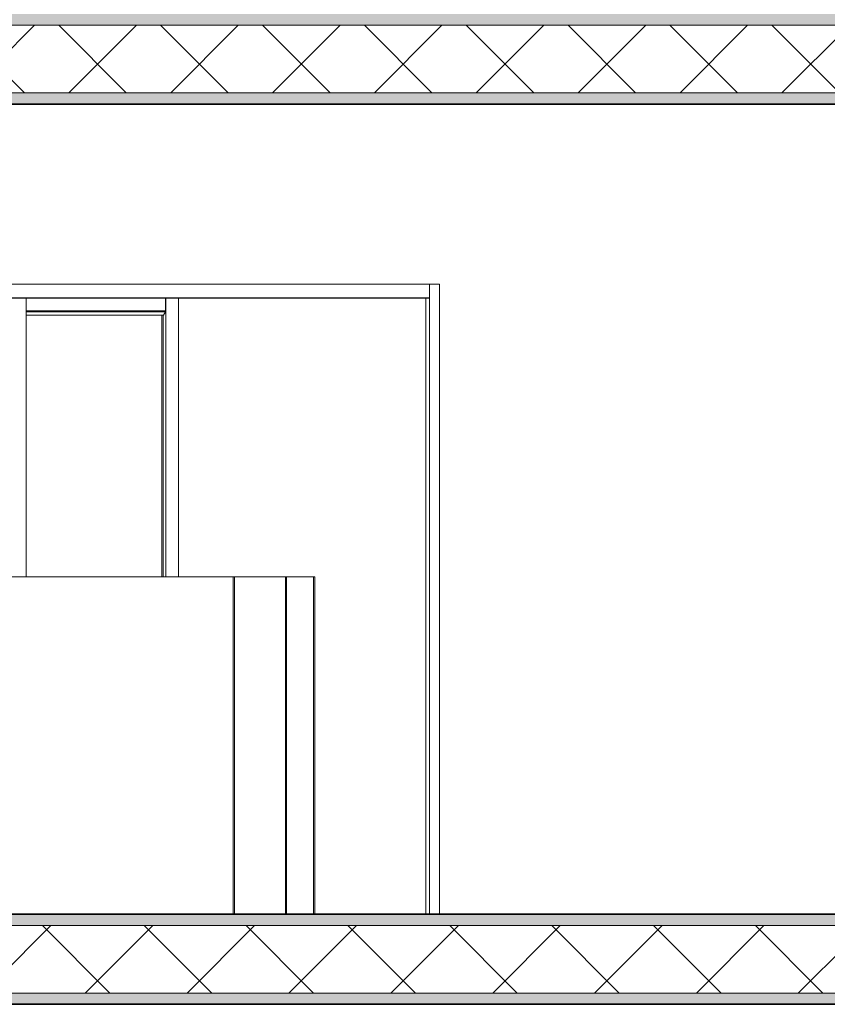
# Model space of a CAD drawing. Header units: inches. Extents: x 424 to 2043, y -237 to 445.
# Tile 823 of 965: x 869 to 872.59, y 220.3 to 224.67. Entities that reach past the tile are written whole.
import ezdxf

# ---------------------------------------------------------------- set-up
doc = ezdxf.new("R2010")
doc.units = ezdxf.units.IN
doc.header["$MEASUREMENT"] = 0
for name, color, linetype, lineweight in [('A-DOOR', 31, 'Continuous', 9), ('A-FLOR', 192, 'Continuous', 9), ('A-FLOR-MCUT', 51, 'Continuous', 9), ('A-FLOR-PATT', 8, 'Continuous', 35), ('A-WALL', 113, 'Continuous', 9)]:
    doc.layers.add(name, color=color, linetype=linetype, lineweight=lineweight)
pattern_1 = [(108.435, (853.84554, 227.41621), (-0.41678894, 0.83294356), [0.158, -1.159]), (139.399, (853.795544, 227.56621), (-2.49915805, 2.08284494), [0.077, -3.763]), (136.848, (854.153544, 227.616212), (-6.247659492, 5.831057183), [0.183, -8.952]), (109.983, (854.020544, 227.741212), (-1.249748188, 3.331484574), [0.098, -4.778]), (90, (853.98654, 227.4162), (-0.417, 0.417), [0.083, -0.333]), (118.443, (853.986544, 227.500212), (2.9159587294, -5.414786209), [0.227, -11.141]), (84.289, (853.878544, 227.69921), (-0.416051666, -3.748202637), [0.084, -4.102]), (129.806, (853.886544, 227.78321), (1.66603147, -2.08199523), [0.065, -3.188])]
pattern_2 = [(0, (853.73654, 227.41621), (0.406, 0.102), [0.034, -0.271, 0.034, -0.271, -1.626]), (0, (853.73654, 227.41621), (0.406, 0.102), [-0.61, 0.034, -0.576, 0.034, -0.271, -0.711]), (0, (853.73654, 227.41621), (0.406, 0.102), [-1.524, 0.034, -0.17, 0.034, -0.474]), (120, (853.88954, 227.46721), (-0.2913346, 0.3006063), [0.034, -0.271, 0.034, -0.271, -1.626]), (120, (853.88954, 227.46721), (-0.2913346, 0.3006063), [-0.61, 0.034, -0.576, 0.034, -0.271, -0.711]), (120, (853.88954, 227.46721), (-0.2913346, 0.3006063), [-1.524, 0.034, -0.17, 0.034, -0.474]), (240, (853.94054, 227.67021), (-0.1146654, -0.4026063), [0.034, -0.271, 0.034, -0.271, -1.626]), (240, (853.94054, 227.67021), (-0.1146654, -0.4026063), [-0.61, 0.034, -0.576, 0.034, -0.271, -0.711]), (240, (853.94054, 227.67021), (-0.1146654, -0.4026063), [-1.524, 0.034, -0.17, 0.034, -0.474])]
pattern_3 = [(45, (853.73654, 227.4162), (-0.2262742, 0.2262742), []), (135, (853.73654, 227.4162), (-0.2262742, -0.2262742), [])]

# ---------------------------------------------------------------- blocks, each defined once
blk = doc.blocks.new('5-panel_Bi-fold_external_door_10806 - Type 1-V64-Section 1')
at = {"layer": 'A-DOOR'}
for p, q in [((-110.9649, 8.4), (-106.0616, 8.4)), ((-106.0616, 8.4), (-106.0616, 8.339)), ((-106.0616, 8.4), (-106.0177, 8.4)), ((-106.0616, 8.4), (-106.0616, 5.6)), ((-106.0177, 8.4), (-106.0177, 5.6)), ((-110.9649, 8.339), (-106.0616, 8.339)), ((-110.9648, 8.337), (-106.0615, 8.337)), ((-107.8543, 7.1), (-107.8543, 8.3379)), ((-107.2348, 8.3375), (-107.2348, 8.2816)), ((-107.2341, 8.3375), (-107.2341, 7.1)), ((-107.1772, 8.3375), (-107.1772, 7.1)), ((-106.0782, 8.3372), (-106.0782, 5.6)), ((-107.2348, 8.2816), (-107.8543, 8.2816)), ((-107.2348, 8.2766), (-107.8543, 8.2766)), ((-107.2348, 8.2766), (-107.244, 8.2627)), ((-107.2348, 8.2816), (-107.2348, 8.2766)), ((-107.244, 8.2627), (-107.8543, 8.2627)), ((-107.2472, 8.2614), (-107.8543, 8.2614)), ((-107.2512, 8.2614), (-107.2512, 7.1)), ((-107.2449, 8.2627), (-107.2449, 7.1))]:
    blk.add_line(p, q, dxfattribs=at)
blk.add_ellipse((-106.0615, 8.339), major_axis=(0, 0.002), ratio=0.059601, start_param=1.560717, end_param=1.786556, dxfattribs=at)

msp = doc.modelspace()

# ---------------------------------------------------------------- hatches: boundary and pattern name
at = {"layer": 'A-FLOR-PATT', "lineweight": 9}
h = msp.add_hatch(dxfattribs=at)
h.set_pattern_fill('FP_2', color=256, style=0, pattern_type=2)
h.set_pattern_definition(pattern_2)
h.paths.add_polyline_path([(879.0289, 224.6472), (886.8354, 224.6472), (886.8354, 224.6972), (867.0262, 224.6972), (867.0262, 224.6472), (878.7435, 224.6472)], flags=0)
h = msp.add_hatch(dxfattribs=at)
h.set_pattern_fill('FP_3', color=256, style=0, pattern_type=2)
h.set_pattern_definition(pattern_3)
h.paths.add_polyline_path([(879.0289, 224.3472), (886.8354, 224.3472), (886.8354, 224.6472), (867.0262, 224.6472), (867.0262, 224.3472), (878.4581, 224.3472)], flags=0)
h = msp.add_hatch(dxfattribs=at)
h.set_pattern_fill('FP_4', color=256, style=0, pattern_type=2)
h.set_pattern_definition(pattern_1)
h.paths.add_polyline_path([(886.8354, 224.2972), (886.8354, 224.3472), (867.0262, 224.3472), (867.0262, 224.2972), (886.7343, 224.2972)], flags=0)
h = msp.add_hatch(dxfattribs=at)
h.set_pattern_fill('FP_2', color=256, style=0, pattern_type=2)
h.set_pattern_definition(pattern_2)
h.paths.add_polyline_path([(875.6043, 220.6472), (886.8354, 220.6472), (886.8354, 220.6972), (867.0262, 220.6972), (867.0262, 220.6472), (875.0335, 220.6472)], flags=0)
h = msp.add_hatch(dxfattribs=at)
h.set_pattern_fill('FP_3', color=256, style=0, pattern_type=2)
h.set_pattern_definition(pattern_3)
h.paths.add_polyline_path([(876.4604, 220.3472), (886.8354, 220.3472), (886.8354, 220.6472), (867.0262, 220.6472), (867.0262, 220.3472), (876.1751, 220.3472)], flags=0)
h = msp.add_hatch(dxfattribs=at)
h.set_pattern_fill('FP_4', color=256, style=0, pattern_type=2)
h.set_pattern_definition(pattern_1)
h.paths.add_polyline_path([(886.8354, 220.2972), (886.8354, 220.3472), (867.0262, 220.3472), (867.0262, 220.2972), (886.7343, 220.2972)], flags=0)

# ---------------------------------------------------------------- linework, layer by layer
at = {"layer": 'A-FLOR', "lineweight": 35}
for p, q in [((886.8354, 224.2972), (867.0262, 224.2972)), ((886.8354, 220.6972), (867.0262, 220.6972)), ((886.8354, 220.2972), (867.0262, 220.2972))]:
    msp.add_line(p, q, dxfattribs=at)
at = {"layer": 'A-FLOR-MCUT'}
for p, q in [((886.8354, 224.6472), (867.0262, 224.6472)), ((886.8354, 224.3472), (867.0262, 224.3472)), ((886.8354, 220.6472), (867.0262, 220.6472)), ((886.8354, 220.3472), (867.0262, 220.3472))]:
    msp.add_line(p, q, dxfattribs=at)
at = {"layer": 'A-WALL'}
for p, q in [((865.8777, 223.4972), (870.8688, 223.4972)), ((870.8688, 223.4972), (870.8688, 220.6972)), ((870.315, 222.1972), (867.202, 222.1972)), ((869.9515, 220.6972), (869.9515, 222.1972)), ((869.9574, 222.1972), (869.9574, 220.6972)), ((870.1846, 220.6972), (870.1846, 222.1972)), ((870.189, 222.1972), (870.189, 220.6972)), ((870.309, 220.6972), (870.309, 222.1972)), ((870.315, 222.1972), (870.315, 220.6972))]:
    msp.add_line(p, q, dxfattribs=at)

# ---------------------------------------------------------------- block references
at = {"layer": 'A-DOOR'}
msp.add_blockref('5-panel_Bi-fold_external_door_10806 - Type 1-V64-Section 1', (976.8865, 215.0972), dxfattribs=at)

doc.saveas('drawing.dxf')
